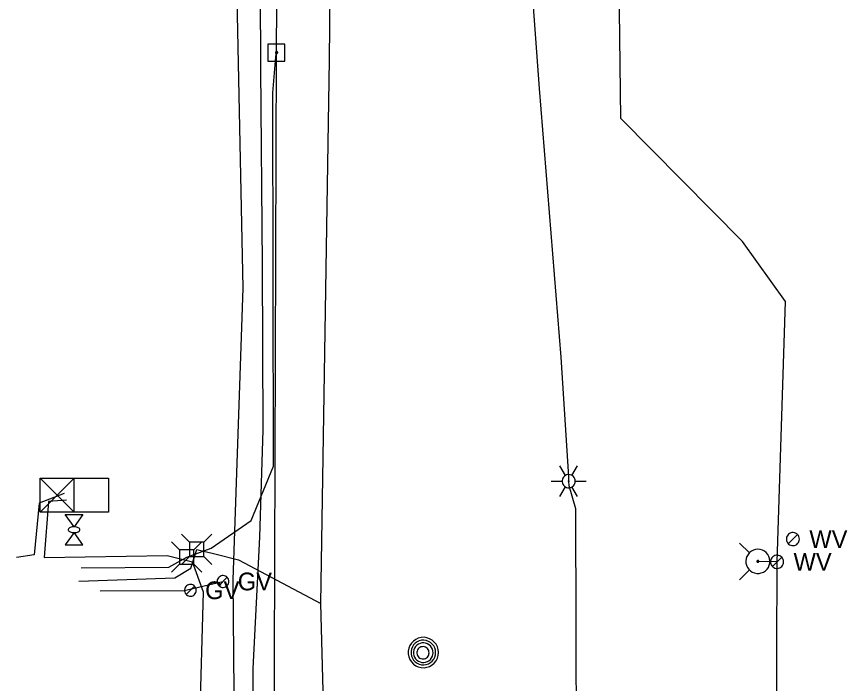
# Model space of a CAD drawing. Extents: x 600849 to 606371, y 330010 to 403088.
# Drawn here: x 601989.6 to 602170, y 368678.2 to 368822.9 of the extents above; entities that cross this region are included whole.
import ezdxf

# ---------------------------------------------------------------- set-up
doc = ezdxf.new("R2010")
doc.units = 0
for name, color, linetype in [('E_LTG', 7, 'Continuous'), ('E_SIG', 7, 'Continuous'), ('E_UTL_AG', 7, 'Continuous'), ('E_UTL_AG_Bold', 7, 'Continuous'), ('E_UTL_E_UG', 7, 'Continuous'), ('E_UTL_EPowerPole', 7, 'Continuous'), ('E_UTL_G', 7, 'Continuous'), ('E_UTL_G_UG', 7, 'Continuous'), ('E_UTL_MH', 7, 'Continuous'), ('E_UTL_Overhead', 7, 'Continuous'), ('E_UTL_T_UG', 7, 'Continuous'), ('E_UTL_TV_UG', 7, 'Continuous'), ('E_UTL_W', 7, 'Continuous'), ('E_UTL_W_UG', 7, 'Continuous'), ('E_UTL_WHydrant', 7, 'Continuous')]:
    doc.layers.add(name, color=color, linetype=linetype)

msp = doc.modelspace()

# ---------------------------------------------------------------- linework, layer by layer
at = {"layer": 'E_LTG'}
for points in [[(602108.76, 368723.3), (602107.57, 368725.36)], [(602110.19, 368723.3), (602111.38, 368725.36)], [(602110.91, 368722.06), (602110.88, 368722.33), (602110.8, 368722.59), (602110.68, 368722.83), (602110.51, 368723.04), (602110.31, 368723.22), (602110.07, 368723.36), (602109.81, 368723.45), (602109.54, 368723.48), (602109.27, 368723.47), (602109.01, 368723.41), (602108.76, 368723.3), (602108.54, 368723.14), (602108.35, 368722.94), (602108.21, 368722.71), (602108.11, 368722.46), (602108.05, 368722.19), (602108.05, 368721.92), (602108.11, 368721.65), (602108.21, 368721.4), (602108.35, 368721.17), (602108.54, 368720.98), (602108.76, 368720.82), (602109.01, 368720.71), (602109.27, 368720.64), (602109.54, 368720.63), (602109.81, 368720.67), (602110.07, 368720.76), (602110.31, 368720.89), (602110.51, 368721.07), (602110.68, 368721.28), (602110.8, 368721.53), (602110.88, 368721.79), (602110.91, 368722.06)], [(602110.91, 368722.06), (602110.88, 368722.33), (602110.8, 368722.59), (602110.68, 368722.83), (602110.51, 368723.04), (602110.31, 368723.22), (602110.07, 368723.36), (602109.81, 368723.45), (602109.54, 368723.48), (602109.27, 368723.47), (602109.01, 368723.41), (602108.76, 368723.3), (602108.54, 368723.14), (602108.35, 368722.94), (602108.21, 368722.71), (602108.11, 368722.46), (602108.05, 368722.19), (602108.05, 368721.92), (602108.11, 368721.65), (602108.21, 368721.4), (602108.35, 368721.17), (602108.54, 368720.98), (602108.76, 368720.82), (602109.01, 368720.71), (602109.27, 368720.64), (602109.54, 368720.63), (602109.81, 368720.67), (602110.07, 368720.76), (602110.31, 368720.89), (602110.51, 368721.07), (602110.68, 368721.28), (602110.8, 368721.53), (602110.88, 368721.79), (602110.91, 368722.06)], [(602110.91, 368722.06), (602110.88, 368722.33), (602110.8, 368722.59), (602110.68, 368722.83), (602110.51, 368723.04), (602110.31, 368723.22), (602110.07, 368723.36), (602109.81, 368723.45), (602109.54, 368723.48), (602109.27, 368723.47), (602109.01, 368723.41), (602108.76, 368723.3), (602108.54, 368723.14), (602108.35, 368722.94), (602108.21, 368722.71), (602108.11, 368722.46), (602108.05, 368722.19), (602108.05, 368721.92), (602108.11, 368721.65), (602108.21, 368721.4), (602108.35, 368721.17), (602108.54, 368720.98), (602108.76, 368720.82), (602109.01, 368720.71), (602109.27, 368720.64), (602109.54, 368720.63), (602109.81, 368720.67), (602110.07, 368720.76), (602110.31, 368720.89), (602110.51, 368721.07), (602110.68, 368721.28), (602110.8, 368721.53), (602110.88, 368721.79), (602110.91, 368722.06)], [(602105.67, 368722.06), (602108.05, 368722.06)], [(602107.57, 368718.76), (602108.76, 368720.82)], [(602109.6, 368722.06), (602109.59, 368722.08), (602109.59, 368722.1), (602109.58, 368722.12), (602109.56, 368722.14), (602109.55, 368722.15), (602109.53, 368722.17), (602109.5, 368722.17), (602109.48, 368722.18), (602109.46, 368722.18), (602109.44, 368722.17), (602109.42, 368722.16), (602109.4, 368722.15), (602109.38, 368722.13), (602109.37, 368722.11), (602109.36, 368722.09), (602109.36, 368722.07), (602109.36, 368722.05), (602109.36, 368722.02), (602109.37, 368722), (602109.38, 368721.98), (602109.4, 368721.97), (602109.42, 368721.95), (602109.44, 368721.95), (602109.46, 368721.94), (602109.48, 368721.94), (602109.5, 368721.94), (602109.53, 368721.95), (602109.55, 368721.96), (602109.56, 368721.98), (602109.58, 368721.99), (602109.59, 368722.01), (602109.59, 368722.04), (602109.6, 368722.06)], [(602111.38, 368718.76), (602110.19, 368720.82)], [(602110.91, 368722.06), (602113.29, 368722.06)]]:
    msp.add_lwpolyline(points, dxfattribs=at)
at = {"layer": 'E_SIG'}
for points in [[(601994.69, 368715.31), (601994.69, 368722.73)], [(601994.69, 368722.73), (602009.54, 368722.73)], [(602002.12, 368722.73), (601994.69, 368715.31)], [(601994.69, 368722.73), (602002.12, 368715.31)], [(602002.12, 368715.31), (602002.12, 368722.73)], [(602009.54, 368722.73), (602009.54, 368715.31)], [(602002.12, 368719.02), (602002.12, 368719.02)], [(602009.54, 368715.31), (601994.69, 368715.31)]]:
    msp.add_lwpolyline(points, dxfattribs=at)
at = {"layer": 'E_UTL_AG'}
for points in [[(602000.17, 368714.81), (602003.98, 368714.81)], [(602002.08, 368712.15), (602000.17, 368714.81)], [(602003.98, 368714.81), (602002.08, 368712.15)], [(602003.35, 368711.51), (602003.33, 368711.63), (602003.26, 368711.75), (602003.15, 368711.86), (602003, 368711.95), (602002.81, 368712.03), (602002.61, 368712.09), (602002.38, 368712.13), (602002.14, 368712.15), (602001.9, 368712.14), (602001.66, 368712.11), (602001.44, 368712.06), (602001.25, 368711.99), (602001.08, 368711.91), (602000.95, 368711.8), (602000.86, 368711.69), (602000.81, 368711.57), (602000.81, 368711.45), (602000.86, 368711.33), (602000.95, 368711.22), (602001.08, 368711.12), (602001.25, 368711.03), (602001.44, 368710.96), (602001.66, 368710.91), (602001.9, 368710.88), (602002.14, 368710.88), (602002.38, 368710.9), (602002.61, 368710.93), (602002.81, 368711), (602003, 368711.07), (602003.15, 368711.17), (602003.26, 368711.28), (602003.33, 368711.39), (602003.35, 368711.51)], [(602002.08, 368710.88), (602000.17, 368708.21)], [(602003.98, 368708.21), (602002.08, 368710.88)], [(602000.17, 368708.21), (602003.98, 368708.21)]]:
    msp.add_lwpolyline(points, dxfattribs=at)
at = {"layer": 'E_UTL_AG_Bold'}
for points in [[(602027.18, 368708.8), (602025.42, 368710.55)], [(602030.27, 368708.8), (602032.02, 368710.55)], [(602024.98, 368707.14), (602023.23, 368708.89)], [(602030.27, 368708.8), (602027.18, 368708.8)], [(602027.18, 368708.8), (602027.18, 368705.7)], [(602028.08, 368707.14), (602029.83, 368708.89)], [(602030.27, 368705.7), (602030.27, 368708.8)], [(602028.08, 368707.14), (602024.98, 368707.14)], [(602024.98, 368707.14), (602024.98, 368704.04)], [(602028.08, 368704.04), (602028.08, 368707.14)], [(602027.18, 368705.7), (602025.42, 368703.95)], [(602027.18, 368705.7), (602030.27, 368705.7)], [(602030.27, 368705.7), (602032.02, 368703.95)], [(602024.98, 368704.04), (602023.23, 368702.29)], [(602024.98, 368704.04), (602028.08, 368704.04)], [(602028.08, 368704.04), (602029.83, 368702.29)]]:
    msp.add_lwpolyline(points, dxfattribs=at)
at = {"layer": 'E_UTL_E_UG'}
for points in [[(602036.65, 368479.27), (602031.91, 368543.82), (602034.75, 368614.57), (602037.21, 368635.74), (602036.61, 368700.61), (602038.77, 368763.95), (602037.38, 368833.78), (602037.44, 368907.4), (602038.32, 368957.12), (602039.31, 369034.73), (602038.19, 369091.48), (602036.74, 369161.55), (602038.61, 369191.18), (602038.21, 369265.78), (602037.44, 369373.98), (602036.17, 369465.24), (602038.9, 369568.32), (602043.78, 369615.93), (602044, 369661.35), (602043.09, 369757.21)], [(602045.39, 368617.17), (602055.95, 368613.91), (602074.7, 368611.8), (602107.57, 368606.9), (602111.72, 368608.42), (602111.23, 368639.49), (602111.03, 368716.06), (602109.57, 368721.04), (602109.48, 368722.06), (602109.49, 368722.96), (602107.84, 368748.94), (602103.15, 368807.3), (602097.74, 368881.28), (602093.9, 368942.51), (602093.9, 368943.33)], [(601999.96, 368719.35), (601994.53, 368717.31), (601993.39, 368706.1), (601989.6, 368705.48)], [(602000.44, 368717.93), (601996.52, 368717.67), (601995.56, 368705.49), (602022.33, 368705.92), (602027.82, 368704.53)], [(602045.39, 368617.17), (602037.05, 368619.2), (602033.89, 368623.75), (602031.55, 368637.34), (602029.15, 368646.88), (602029.36, 368669.59), (602030.16, 368697.93), (602027.82, 368704.53)]]:
    msp.add_lwpolyline(points, dxfattribs=at)
at = {"layer": 'E_UTL_EPowerPole'}
for points in [[(602046.03, 368816.93), (602046.03, 368819.84)], [(602047.87, 368816.93), (602044.18, 368816.93)], [(602044.18, 368816.93), (602044.18, 368813.24)], [(602047.87, 368813.24), (602047.87, 368816.93)], [(602046.3, 368815.09), (602046.29, 368815.14), (602046.28, 368815.18), (602046.26, 368815.22), (602046.23, 368815.26), (602046.2, 368815.29), (602046.16, 368815.31), (602046.11, 368815.32), (602046.07, 368815.33), (602046.02, 368815.33), (602045.98, 368815.32), (602045.94, 368815.3), (602045.9, 368815.27), (602045.87, 368815.24), (602045.85, 368815.2), (602045.83, 368815.16), (602045.82, 368815.11), (602045.82, 368815.07), (602045.83, 368815.02), (602045.85, 368814.98), (602045.87, 368814.94), (602045.9, 368814.91), (602045.94, 368814.88), (602045.98, 368814.87), (602046.02, 368814.86), (602046.07, 368814.85), (602046.11, 368814.86), (602046.16, 368814.87), (602046.2, 368814.9), (602046.23, 368814.93), (602046.26, 368814.96), (602046.28, 368815), (602046.29, 368815.05), (602046.3, 368815.09)], [(602044.18, 368813.24), (602047.87, 368813.24)]]:
    msp.add_lwpolyline(points, dxfattribs=at)
at = {"layer": 'E_UTL_G'}
for points in [[(602035.7, 368700.28), (602035.67, 368700.52), (602035.61, 368700.76), (602035.49, 368700.97), (602035.34, 368701.17), (602035.16, 368701.33), (602034.95, 368701.45), (602034.72, 368701.53), (602034.47, 368701.56), (602034.23, 368701.55), (602033.99, 368701.49), (602033.77, 368701.39), (602033.57, 368701.25), (602033.41, 368701.07), (602033.27, 368700.87), (602033.18, 368700.64), (602033.14, 368700.4), (602033.14, 368700.16), (602033.18, 368699.92), (602033.27, 368699.69), (602033.41, 368699.49), (602033.57, 368699.31), (602033.77, 368699.17), (602033.99, 368699.07), (602034.23, 368699.01), (602034.47, 368699), (602034.72, 368699.03), (602034.95, 368699.11), (602035.16, 368699.24), (602035.34, 368699.39), (602035.49, 368699.59), (602035.61, 368699.8), (602035.67, 368700.04), (602035.7, 368700.28)], [(602033.51, 368699.37), (602035.32, 368701.19)], [(602028.61, 368698.37), (602028.59, 368698.61), (602028.52, 368698.85), (602028.41, 368699.07), (602028.26, 368699.26), (602028.07, 368699.42), (602027.86, 368699.54), (602027.63, 368699.62), (602027.39, 368699.65), (602027.15, 368699.64), (602026.91, 368699.58), (602026.69, 368699.48), (602026.49, 368699.34), (602026.32, 368699.16), (602026.19, 368698.96), (602026.1, 368698.73), (602026.05, 368698.49), (602026.05, 368698.25), (602026.1, 368698.01), (602026.19, 368697.78), (602026.32, 368697.58), (602026.49, 368697.4), (602026.69, 368697.26), (602026.91, 368697.16), (602027.15, 368697.1), (602027.39, 368697.09), (602027.63, 368697.12), (602027.86, 368697.2), (602028.07, 368697.33), (602028.26, 368697.49), (602028.41, 368697.68), (602028.52, 368697.89), (602028.59, 368698.13), (602028.61, 368698.37)], [(602026.42, 368697.46), (602028.24, 368699.28)]]:
    msp.add_lwpolyline(points, dxfattribs=at)
at = {"layer": 'E_UTL_G_UG'}
for points in [[(602040.31, 368500.65), (602039.52, 368542.31), (602040.38, 368581.78), (602041.06, 368602.54), (602041.8, 368635.67), (602040.91, 368642.65), (602040.95, 368681.4), (602042.41, 368709.93), (602043.11, 368733.16), (602043.03, 368769.04), (602042.65, 368811.55), (602042.41, 368862.76), (602043.13, 368898.34), (602043.05, 368958.08), (602041.79, 369007.09)], [(602007.71, 368698.22), (602025.99, 368698.36), (602034.41, 368700.28)]]:
    msp.add_lwpolyline(points, dxfattribs=at)
at = {"layer": 'E_UTL_MH'}
for points in [[(602081.21, 368684.86), (602081.15, 368685.49), (602080.97, 368686.09), (602080.69, 368686.65), (602080.3, 368687.14), (602079.82, 368687.55), (602079.28, 368687.86), (602078.69, 368688.07), (602078.07, 368688.16), (602077.44, 368688.13), (602076.83, 368687.98), (602076.26, 368687.72), (602075.75, 368687.36), (602075.32, 368686.9), (602074.98, 368686.37), (602074.74, 368685.79), (602074.62, 368685.18), (602074.62, 368684.55), (602074.74, 368683.93), (602074.98, 368683.35), (602075.32, 368682.82), (602075.75, 368682.37), (602076.26, 368682), (602076.83, 368681.74), (602077.44, 368681.6), (602078.07, 368681.57), (602078.69, 368681.65), (602079.28, 368681.86), (602079.82, 368682.17), (602080.3, 368682.58), (602080.69, 368683.08), (602080.97, 368683.64), (602081.15, 368684.24), (602081.21, 368684.86)], [(602080.59, 368684.86), (602080.55, 368685.36), (602080.4, 368685.85), (602080.17, 368686.3), (602079.85, 368686.7), (602079.47, 368687.04), (602079.03, 368687.29), (602078.55, 368687.46), (602078.04, 368687.53), (602077.54, 368687.51), (602077.04, 368687.39), (602076.58, 368687.18), (602076.16, 368686.88), (602075.81, 368686.51), (602075.54, 368686.08), (602075.35, 368685.61), (602075.25, 368685.11), (602075.25, 368684.6), (602075.35, 368684.1), (602075.54, 368683.63), (602075.81, 368683.2), (602076.16, 368682.83), (602076.58, 368682.54), (602077.04, 368682.33), (602077.54, 368682.21), (602078.04, 368682.18), (602078.55, 368682.26), (602079.03, 368682.42), (602079.47, 368682.68), (602079.85, 368683.01), (602080.17, 368683.41), (602080.4, 368683.86), (602080.55, 368684.35), (602080.59, 368684.86)], [(602080.03, 368684.83), (602079.99, 368685.23), (602079.88, 368685.62), (602079.69, 368685.98), (602079.44, 368686.3), (602079.14, 368686.56), (602078.79, 368686.77), (602078.4, 368686.9), (602078, 368686.96), (602077.6, 368686.94), (602077.21, 368686.84), (602076.84, 368686.67), (602076.51, 368686.44), (602076.23, 368686.14), (602076.01, 368685.8), (602075.86, 368685.43), (602075.78, 368685.03), (602075.78, 368684.63), (602075.86, 368684.23), (602076.01, 368683.85), (602076.23, 368683.51), (602076.51, 368683.22), (602076.84, 368682.98), (602077.21, 368682.82), (602077.6, 368682.72), (602078, 368682.7), (602078.4, 368682.76), (602078.79, 368682.89), (602079.14, 368683.09), (602079.44, 368683.36), (602079.69, 368683.68), (602079.88, 368684.04), (602079.99, 368684.43), (602080.03, 368684.83)], [(602079.18, 368684.81), (602079.15, 368685.07), (602079.08, 368685.31), (602078.96, 368685.53), (602078.81, 368685.73), (602078.62, 368685.9), (602078.4, 368686.02), (602078.16, 368686.11), (602077.91, 368686.14), (602077.65, 368686.13), (602077.41, 368686.07), (602077.18, 368685.97), (602076.97, 368685.82), (602076.8, 368685.64), (602076.66, 368685.42), (602076.57, 368685.19), (602076.52, 368684.94), (602076.52, 368684.69), (602076.57, 368684.44), (602076.66, 368684.2), (602076.8, 368683.99), (602076.97, 368683.81), (602077.18, 368683.66), (602077.41, 368683.55), (602077.65, 368683.49), (602077.91, 368683.48), (602078.16, 368683.52), (602078.4, 368683.6), (602078.62, 368683.73), (602078.81, 368683.89), (602078.96, 368684.09), (602079.08, 368684.32), (602079.15, 368684.56), (602079.18, 368684.81)]]:
    msp.add_lwpolyline(points, dxfattribs=at)
at = {"layer": 'E_UTL_Overhead'}
msp.add_lwpolyline([(602049.62, 366998.37), (602049.43, 367090.32), (602050.33, 367289.54), (602050.21, 367450.04), (602046.65, 367600.38), (602051.29, 367697.52), (602053.8, 367901.24), (602051.89, 368080.89), (602055.16, 368276.21), (602053.08, 368301.06), (602057.62, 368469.75), (602045.39, 368617.17), (602046.06, 368815.09), (602047.67, 369060.69), (602047.72, 369211.87), (602048.36, 369250.01), (602048.54, 369288.25), (602049.4, 369442.5), (602049.76, 369613.32), (602051.08, 369789.61)], dxfattribs=at)
at = {"layer": 'E_UTL_T_UG'}
for points in [[(602051.34, 368009.14), (602051.89, 368080.89), (602055.36, 368086.98), (602053.17, 368186.65), (602052.96, 368247.29), (602057.14, 368287.65), (602056.92, 368311.6), (602057.26, 368326.5), (602055.41, 368414.65), (602056.51, 368455.04), (602056.73, 368477.07), (602056.88, 368545.29), (602056.27, 368673.81), (602055.65, 368695.47), (602057.54, 368813.47), (602059, 368959.42), (602058.48, 369087.55)], [(602003.1, 368700.34), (602023.93, 368701.09), (602027.42, 368703.17), (602028.72, 368707.25), (602032.63, 368706.29), (602037.78, 368704.98), (602055.65, 368695.47)]]:
    msp.add_lwpolyline(points, dxfattribs=at)
at = {"layer": 'E_UTL_TV_UG'}
msp.add_lwpolyline([(602003.65, 368703.21), (602022.66, 368703.41), (602026.53, 368705.59), (602031.88, 368707.51), (602040.54, 368713.54), (602045.35, 368725.34), (602045.22, 368806.33), (602045.92, 368814.16), (602046.06, 368815.09)], dxfattribs=at)
at = {"layer": 'E_UTL_W'}
for points in [[(602159.59, 368709.48), (602159.56, 368709.75), (602159.49, 368710.01), (602159.36, 368710.25), (602159.2, 368710.47), (602158.99, 368710.64), (602158.76, 368710.78), (602158.5, 368710.87), (602158.23, 368710.91), (602157.96, 368710.89), (602157.7, 368710.83), (602157.45, 368710.72), (602157.23, 368710.56), (602157.04, 368710.36), (602156.9, 368710.14), (602156.8, 368709.88), (602156.75, 368709.62), (602156.75, 368709.35), (602156.8, 368709.08), (602156.9, 368708.83), (602157.04, 368708.6), (602157.23, 368708.4), (602157.45, 368708.25), (602157.7, 368708.13), (602157.96, 368708.07), (602158.23, 368708.06), (602158.5, 368708.1), (602158.76, 368708.18), (602158.99, 368708.32), (602159.2, 368708.5), (602159.36, 368708.71), (602159.49, 368708.95), (602159.56, 368709.21), (602159.59, 368709.48)], [(602157.16, 368708.47), (602159.17, 368710.49)], [(602156.16, 368704.54), (602156.14, 368704.81), (602156.06, 368705.07), (602155.94, 368705.31), (602155.77, 368705.53), (602155.56, 368705.71), (602155.33, 368705.84), (602155.07, 368705.93), (602154.81, 368705.97), (602154.53, 368705.96), (602154.27, 368705.89), (602154.02, 368705.78), (602153.8, 368705.62), (602153.62, 368705.43), (602153.47, 368705.2), (602153.37, 368704.95), (602153.32, 368704.68), (602153.32, 368704.41), (602153.37, 368704.14), (602153.47, 368703.89), (602153.62, 368703.66), (602153.8, 368703.47), (602154.02, 368703.31), (602154.27, 368703.2), (602154.53, 368703.13), (602154.81, 368703.12), (602155.07, 368703.16), (602155.33, 368703.25), (602155.56, 368703.38), (602155.77, 368703.56), (602155.94, 368703.77), (602156.06, 368704.01), (602156.14, 368704.27), (602156.16, 368704.54)], [(602153.73, 368703.54), (602155.75, 368705.55)]]:
    msp.add_lwpolyline(points, dxfattribs=at)
at = {"layer": 'E_UTL_W_UG'}
for points in [[(602155.41, 368532.9), (602154.38, 368609.08), (602154.74, 368704.54), (602156.55, 368761.07), (602147.24, 368774.1), (602120.84, 368800.75), (602119.9, 368876.94), (602120.47, 368957.7), (602119.8, 369029.35), (602121.18, 369073.87), (602121.88, 369113.46), (602158, 369151.56), (602158.82, 369194.22), (602160.29, 369339.25), (602159.56, 369400.96), (602164.03, 369541.04), (602166.71, 369627.34), (602166.76, 369640.85), (602166.1, 369676.63), (602162.73, 369726.05)], [(602154.74, 368704.54), (602150.56, 368704.65)]]:
    msp.add_lwpolyline(points, dxfattribs=at)
at = {"layer": 'E_UTL_WHydrant'}
for points in [[(602148.73, 368706.48), (602146.59, 368708.62)], [(602150.56, 368707.27), (602150.07, 368707.22), (602149.59, 368707.08), (602149.15, 368706.85), (602148.75, 368706.54), (602148.43, 368706.17), (602148.18, 368705.74), (602148.02, 368705.26), (602147.94, 368704.77), (602147.97, 368704.27), (602148.09, 368703.79), (602148.29, 368703.34), (602148.58, 368702.93), (602148.94, 368702.58), (602149.36, 368702.32), (602149.83, 368702.13), (602150.32, 368702.04), (602150.81, 368702.04), (602151.3, 368702.13), (602151.77, 368702.32), (602152.19, 368702.58), (602152.55, 368702.93), (602152.84, 368703.34), (602153.04, 368703.79), (602153.16, 368704.27), (602153.18, 368704.77), (602153.11, 368705.26), (602152.95, 368705.74), (602152.7, 368706.17), (602152.37, 368706.54), (602151.98, 368706.85), (602151.54, 368707.08), (602151.06, 368707.22), (602150.56, 368707.27)], [(602150.56, 368704.85), (602150.53, 368704.84), (602150.49, 368704.83), (602150.46, 368704.82), (602150.43, 368704.79), (602150.4, 368704.76), (602150.38, 368704.73), (602150.37, 368704.69), (602150.36, 368704.66), (602150.37, 368704.62), (602150.37, 368704.58), (602150.39, 368704.55), (602150.41, 368704.52), (602150.44, 368704.49), (602150.47, 368704.47), (602150.51, 368704.45), (602150.55, 368704.45), (602150.58, 368704.45), (602150.62, 368704.45), (602150.66, 368704.47), (602150.69, 368704.49), (602150.72, 368704.52), (602150.74, 368704.55), (602150.75, 368704.58), (602150.76, 368704.62), (602150.76, 368704.66), (602150.76, 368704.69), (602150.75, 368704.73), (602150.73, 368704.76), (602150.7, 368704.79), (602150.67, 368704.82), (602150.64, 368704.83), (602150.6, 368704.84), (602150.56, 368704.85)], [(602148.73, 368702.81), (602146.59, 368700.67)]]:
    msp.add_lwpolyline(points, dxfattribs=at)

# ---------------------------------------------------------------- texts
at = {"layer": 'E_UTL_G'}
for p in [(602037.62, 368698.36), (602030.54, 368696.45)]:
    msp.add_text('GV', height=3.85, dxfattribs=at).set_placement(p)
at = {"layer": 'E_UTL_W'}
for p in [(602161.73, 368707.56), (602158.3, 368702.62)]:
    msp.add_text('WV', height=3.85, dxfattribs=at).set_placement(p)

doc.saveas('drawing.dxf')
